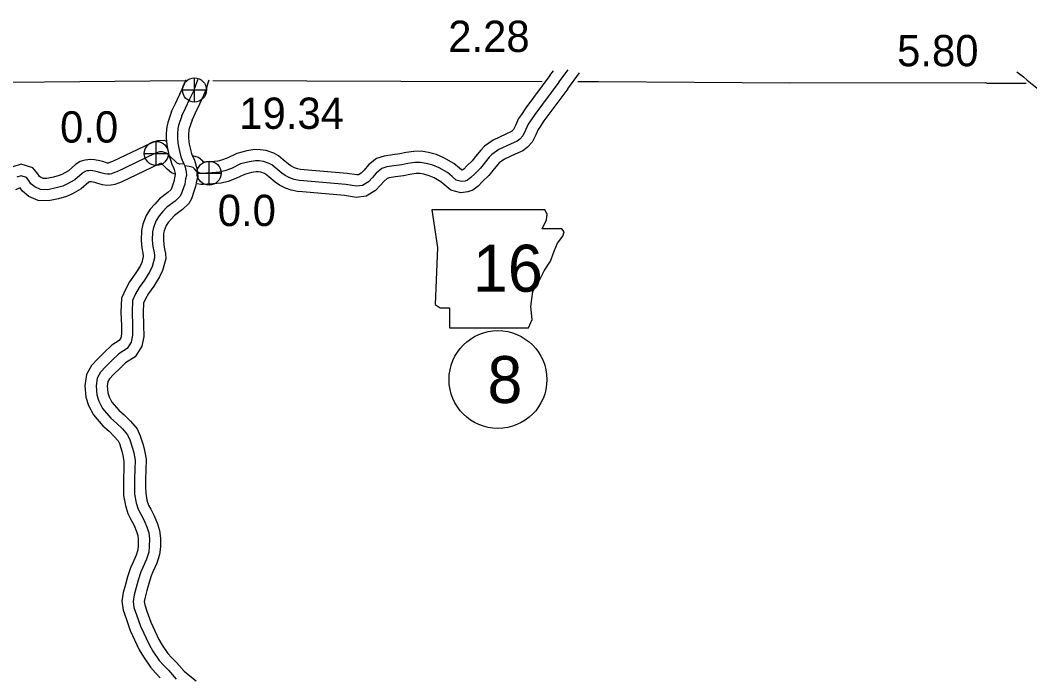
# Model space of a CAD drawing. Extents: x -83719 to 153526, y -11835 to 11446.
# Drawn here: x -1898.7 to -1444.5, y 3646.6 to 3942 of the extents above; entities that cross this region are included whole.
import ezdxf

# ---------------------------------------------------------------- set-up
doc = ezdxf.new("R2010")
doc.units = 0
for name, color, linetype in [('Level 10', 7, 'Continuous'), ('Level 2', 7, 'Continuous'), ('Level 21', 7, 'Continuous'), ('Level 25', 7, 'Continuous'), ('Level 26', 7, 'Continuous'), ('Level 27', 7, 'Continuous'), ('Level 59', 7, 'Continuous')]:
    doc.layers.add(name, color=color, linetype=linetype)

msp = doc.modelspace()

# ---------------------------------------------------------------- linework, layer by layer
at = {"layer": 'Level 10'}
for points in [[(-1821.36, 3897.07), (-1819.84, 3900.24), (-1817.89, 3904.39), (-1816.02, 3908.22), (-1814.92, 3911.03), (-1814.06, 3913.74), (-1813.63, 3915.2)], [(-1660.36, 3917.07), (-1671.2, 3902.51), (-1673.21, 3899.53), (-1674.48, 3897.69), (-1675.83, 3894.68), (-1676.77, 3892.77), (-1677.31, 3892.18), (-1677.62, 3891.96), (-1680.28, 3890.78), (-1685.94, 3888.07), (-1689.8, 3885.38), (-1691.5, 3883.58), (-1693.88, 3880.65), (-1695.37, 3878.76), (-1697.71, 3876.48), (-1699.17, 3874.98), (-1699.81, 3874.52), (-1700.18, 3874.61), (-1701.09, 3875.42), (-1703.67, 3877.55), (-1708.05, 3880.07), (-1711.38, 3881.49), (-1714.99, 3882.48), (-1718.34, 3883.05), (-1721.56, 3882.92), (-1725.09, 3882.4), (-1727.88, 3881.9), (-1731.27, 3881.41), (-1734.98, 3880.84), (-1738.35, 3879.74), (-1741.96, 3876.85), (-1743.97, 3874.53), (-1745.23, 3873.19), (-1746.43, 3872.47), (-1747.31, 3872.35), (-1751.58, 3873.04), (-1770.93, 3874.74), (-1772.56, 3874.84), (-1773.98, 3875.15), (-1775.31, 3875.64), (-1776.97, 3876.5), (-1778.04, 3877.19), (-1780.42, 3879.19), (-1782.54, 3880.96), (-1784.52, 3882.14), (-1788.07, 3883.39), (-1790.77, 3883.73), (-1793.16, 3883.8), (-1796.72, 3883.22), (-1801.27, 3882.02), (-1805.61, 3879.93), (-1808.11, 3878.98), (-1809.84, 3878.58), (-1812.78, 3878.31), (-1815.41, 3878.18), (-1816.18, 3878.1), (-1816.57, 3878.61), (-1818.53, 3880.27), (-1821.07, 3881)], [(-1660.37, 3917.06), (-1658.78, 3919.2)], [(-1652.33, 3911.12), (-1647.07, 3918.23)], [(-1450.33, 3918.77), (-1447.33, 3916.43), (-1445.63, 3915.07), (-1443.39, 3913.14), (-1441.34, 3911.52), (-1439.42, 3909.97), (-1438.24, 3908.93), (-1437.36, 3907.84), (-1435.9, 3905.71), (-1434.11, 3903.34), (-1431.72, 3901.16), (-1429.63, 3899.41), (-1427.69, 3898.3), (-1424.75, 3896.98), (-1422.58, 3896.38), (-1420.08, 3895.69)], [(-1830.62, 3900.87), (-1828.88, 3904.52), (-1826.91, 3908.71), (-1825.19, 3912.24), (-1824.36, 3914.37), (-1824.13, 3915.09)], [(-1652.34, 3911.1), (-1663.05, 3896.71), (-1664.96, 3893.9), (-1665.72, 3892.78), (-1666.77, 3890.43), (-1668.44, 3887.04), (-1670.66, 3884.66), (-1672.6, 3883.25), (-1676.09, 3881.69), (-1680.89, 3879.4), (-1683.24, 3877.76), (-1683.97, 3876.99), (-1686.06, 3874.41), (-1687.92, 3872.05), (-1690.65, 3869.4), (-1692.61, 3867.39), (-1695.08, 3865.59), (-1697.37, 3864.73), (-1700.47, 3864.36), (-1705.02, 3865.53), (-1707.6, 3867.83), (-1709.39, 3869.31), (-1712.52, 3871.11), (-1714.68, 3872.03), (-1717.14, 3872.71), (-1718.99, 3873.02), (-1720.63, 3872.95), (-1723.48, 3872.53), (-1726.27, 3872.03), (-1729.79, 3871.52), (-1732.66, 3871.08), (-1733.53, 3870.79), (-1735, 3869.62), (-1736.54, 3867.83), (-1738.9, 3865.32), (-1743.05, 3862.84), (-1747.42, 3862.24), (-1752.82, 3863.11), (-1771.65, 3864.77), (-1773.94, 3864.9), (-1776.8, 3865.54), (-1779.35, 3866.47), (-1781.97, 3867.83), (-1783.98, 3869.11), (-1786.84, 3871.52), (-1788.35, 3872.78), (-1788.78, 3873.04), (-1790.38, 3873.6), (-1791.54, 3873.75), (-1792.49, 3873.77), (-1794.64, 3873.42), (-1797.79, 3872.6), (-1801.66, 3870.73), (-1805.19, 3869.4), (-1808.24, 3868.68), (-1812.08, 3868.34), (-1814.64, 3868.21), (-1816.36, 3868.03), (-1817.48, 3868.09), (-1819.05, 3868.3)], [(-1830.62, 3900.87), (-1832.33, 3895.93), (-1832.76, 3893.99), (-1832.97, 3891.13), (-1832.98, 3888.84), (-1832.75, 3886.07), (-1832.41, 3884.16), (-1831.76, 3881.3), (-1831.14, 3879.11), (-1830.49, 3877.15), (-1829.62, 3875.31), (-1829.45, 3874.89), (-1828.99, 3872.97), (-1828.95, 3872.59), (-1829.2, 3871.79), (-1829.57, 3869.45), (-1830, 3868.13), (-1830.84, 3865.78), (-1830.87, 3865.72), (-1832.25, 3864.4), (-1835.99, 3861.56), (-1838.17, 3859.28), (-1840.28, 3856.92), (-1842, 3854.08), (-1843.46, 3850.24), (-1844.17, 3847.41), (-1844.29, 3842.95), (-1844.01, 3839.54), (-1843.54, 3837.13), (-1843.32, 3835.89), (-1843.3, 3835.63), (-1844.02, 3832.93), (-1844.78, 3831.36), (-1846.94, 3827.84), (-1849.46, 3824.36), (-1851.22, 3821.18), (-1853.16, 3817.01), (-1853.37, 3810.69), (-1853.17, 3804.57), (-1853.13, 3800.73), (-1853.47, 3799.08), (-1854.22, 3797.87), (-1857.48, 3795.82), (-1860.9, 3792.51), (-1863.81, 3789.67), (-1866.62, 3786.7), (-1868.94, 3782.63), (-1869.6, 3777.56), (-1869.12, 3772.43), (-1867.97, 3768.65), (-1865.75, 3764.49), (-1861.45, 3759.47), (-1858.72, 3757.08), (-1856.35, 3754.79), (-1854.61, 3752.76), (-1854.05, 3751.53), (-1853.01, 3748.08), (-1852.47, 3746.21), (-1852.03, 3743.69), (-1852.11, 3740.01), (-1852.26, 3735.77), (-1852.29, 3731.82), (-1852.21, 3728.24), (-1851.37, 3723.68), (-1850.22, 3720.05), (-1848.86, 3717.41), (-1847.46, 3714.75), (-1846.33, 3711.96), (-1845.78, 3710.25), (-1845.57, 3708.45), (-1845.6, 3705.62), (-1845.79, 3703.7), (-1846.52, 3701.33), (-1848.08, 3697.89), (-1849.07, 3695.68), (-1850.4, 3691.53), (-1851.36, 3688.2), (-1852.34, 3684.58), (-1852.96, 3680.58), (-1852.43, 3676.67), (-1851.09, 3672.81), (-1849.15, 3667.42), (-1845.14, 3658.81), (-1843.25, 3655.57), (-1840.14, 3650.92), (-1837.83, 3648.38), (-1835.69, 3646.21)], [(-1821.36, 3897.07), (-1822.69, 3893.22), (-1822.84, 3892.55), (-1822.97, 3890.73), (-1822.98, 3889.22), (-1822.83, 3887.38), (-1822.61, 3886.16), (-1822.06, 3883.77), (-1821.58, 3882.04), (-1821.19, 3880.87), (-1820.49, 3879.39), (-1819.91, 3878.01), (-1819.11, 3874.68), (-1818.78, 3871.59), (-1819.43, 3869.51), (-1819.81, 3867.11), (-1820.54, 3864.88), (-1821.69, 3861.67), (-1822.83, 3859.58), (-1825.74, 3856.78), (-1829.32, 3854.07), (-1830.83, 3852.49), (-1832.2, 3850.95), (-1832.97, 3849.68), (-1833.9, 3847.23), (-1834.21, 3846.04), (-1834.28, 3843.23), (-1834.09, 3840.91), (-1833.71, 3838.98), (-1833.37, 3837.09), (-1833.22, 3834.62), (-1834.61, 3829.43), (-1836, 3826.56), (-1838.61, 3822.29), (-1841.01, 3818.98), (-1842.31, 3816.64), (-1843.23, 3814.64), (-1843.37, 3810.68), (-1843.17, 3804.79), (-1843.11, 3799.76), (-1844.04, 3795.32), (-1846.94, 3790.62), (-1851.28, 3787.91), (-1853.92, 3785.35), (-1856.68, 3782.65), (-1858.54, 3780.7), (-1859.28, 3779.39), (-1859.54, 3777.38), (-1859.26, 3774.38), (-1858.69, 3772.5), (-1857.44, 3770.16), (-1854.32, 3766.52), (-1851.94, 3764.44), (-1849.07, 3761.65), (-1846.09, 3758.19), (-1844.67, 3755.04), (-1843.42, 3750.91), (-1842.71, 3748.46), (-1842.02, 3744.45), (-1842.11, 3739.72), (-1842.26, 3735.55), (-1842.29, 3731.9), (-1842.23, 3729.26), (-1841.65, 3726.11), (-1840.94, 3723.88), (-1839.98, 3722.01), (-1838.39, 3718.97), (-1836.92, 3715.38), (-1835.95, 3712.37), (-1835.57, 3708.97), (-1835.6, 3705.06), (-1835.95, 3701.71), (-1837.15, 3697.78), (-1838.97, 3693.77), (-1839.72, 3692.09), (-1840.84, 3688.61), (-1841.73, 3685.51), (-1842.54, 3682.5), (-1842.86, 3680.48), (-1842.66, 3679), (-1841.66, 3676.15), (-1839.89, 3671.23), (-1836.27, 3663.45), (-1834.76, 3660.86), (-1832.25, 3657.1), (-1830.58, 3655.27), (-1828.36, 3653.02), (-1824.98, 3649.15), (-1822.43, 3647.05), (-1819.6, 3644.83)], [(-1832.84, 3887.44), (-1833.82, 3887.79), (-1837.04, 3887.75), (-1840.07, 3886.52), (-1857.12, 3878.43), (-1858.02, 3878.1), (-1859.07, 3877.69), (-1859.14, 3877.69), (-1859.5, 3877.74), (-1861, 3878.2), (-1862.82, 3878.67), (-1865.26, 3879.22), (-1866.99, 3879.32), (-1868.25, 3879.21), (-1869.67, 3879.09), (-1871.65, 3878.48), (-1873.78, 3877.1), (-1877.03, 3874.29), (-1879.92, 3872.64), (-1881.21, 3872.08), (-1883.77, 3871.38), (-1886.74, 3870.73), (-1888.4, 3870.82), (-1889.56, 3871.3), (-1890.04, 3871.7), (-1890.74, 3872.83), (-1893, 3875.51), (-1898.25, 3877.22), (-1901.97, 3876.06)], [(-1828.93, 3872.72), (-1830.62, 3873.35), (-1832.56, 3875.04), (-1833.88, 3876.3), (-1834.72, 3877.11), (-1835.29, 3877.67), (-1836.04, 3877.36), (-1853.28, 3869.18), (-1854.5, 3868.74), (-1856.12, 3868.1), (-1857.71, 3867.71), (-1859.76, 3867.68), (-1861.66, 3867.94), (-1863.71, 3868.57), (-1865.15, 3868.94), (-1866.66, 3869.28), (-1866.85, 3869.29), (-1867.39, 3869.24), (-1867.53, 3869.23), (-1867.76, 3869.08), (-1871.23, 3866.08), (-1875.42, 3863.7), (-1877.84, 3862.63), (-1881.39, 3861.66), (-1885.92, 3860.68), (-1890.65, 3860.92), (-1894.78, 3862.65), (-1897.66, 3865.02), (-1898.64, 3866.59), (-1900.77, 3865.6)]]:
    msp.add_lwpolyline(points, dxfattribs=at)
at = {"layer": 'Level 2'}
for points in [[(-1970.58, 3913.95), (-1903.51, 3914.11), (-1824.44, 3914.8)], [(-1812.06, 3914.86), (-1727.43, 3914.55), (-1663.94, 3914.45)], [(-1647.78, 3914.43), (-1638.6, 3914.42), (-1552.39, 3913.75), (-1464.62, 3913.88), (-1463.75, 3913.65), (-1446.07, 3913.71)]]:
    msp.add_lwpolyline(points, dxfattribs=at)
at = {"layer": 'Level 21'}
msp.add_lwpolyline([(-1713.45, 3856.63), (-1710.91, 3839.71), (-1712.04, 3814.05), (-1709.78, 3812.64), (-1705.55, 3812.64), (-1705.55, 3803.62), (-1670.02, 3803.62), (-1668.33, 3807.29), (-1668.9, 3813.21), (-1668.05, 3819.97), (-1664.95, 3825.33), (-1662.97, 3829.28), (-1660.15, 3833.51), (-1658.46, 3838.02), (-1657.05, 3841.69), (-1654.52, 3844.79), (-1653.95, 3846.76), (-1655.08, 3848.17), (-1663.82, 3848.17), (-1661.85, 3852.12), (-1661.56, 3854.66), (-1662.73, 3856.61)], close=True, dxfattribs=at)
at = {"layer": 'Level 26'}
for p, q in [((-1820.29, 3905.18), (-1820.29, 3916.01)), ((-1825.7, 3910.59), (-1814.87, 3910.59)), ((-1837.45, 3876.62), (-1837.45, 3887.45)), ((-1842.86, 3882.03), (-1832.03, 3882.03)), ((-1813.72, 3867.77), (-1813.72, 3878.6)), ((-1819.13, 3873.18), (-1808.3, 3873.18))]:
    msp.add_line(p, q, dxfattribs=at)
for centre in [(-1820.29, 3910.59), (-1837.45, 3882.03), (-1813.72, 3873.18)]:
    msp.add_circle(centre, 5.42, dxfattribs=at)
at = {"layer": 'Level 27'}
msp.add_circle((-1683.76, 3780.33), 22, dxfattribs=at)
at = {"layer": 'Level 59'}
for points in [[(-1825.99, 3898.97), (-1824.36, 3902.38), (-1822.4, 3906.55), (-1820.6, 3910.23), (-1819.64, 3912.7), (-1818.84, 3915.21), (-1818.67, 3915.79)], [(-1656.35, 3914.09), (-1652.19, 3919.71)], [(-1656.35, 3914.09), (-1667.12, 3899.61), (-1669.09, 3896.72), (-1670.1, 3895.24), (-1671.3, 3892.55), (-1672.6, 3889.9), (-1673.98, 3888.42), (-1675.11, 3887.6), (-1678.19, 3886.23), (-1683.42, 3883.74), (-1686.52, 3881.57), (-1687.74, 3880.29), (-1689.97, 3877.53), (-1691.64, 3875.4), (-1694.18, 3872.94), (-1695.89, 3871.18), (-1697.47, 3870.03), (-1698.57, 3869.62), (-1700.13, 3869.43), (-1702.6, 3870.07), (-1704.35, 3871.62), (-1706.53, 3873.43), (-1710.28, 3875.59), (-1713.03, 3876.76), (-1716.06, 3877.59), (-1718.66, 3878.03), (-1721.09, 3877.94), (-1724.28, 3877.47), (-1727.07, 3876.97), (-1730.53, 3876.46), (-1733.82, 3875.96), (-1735.94, 3875.27), (-1738.48, 3873.23), (-1740.25, 3871.18), (-1742.06, 3869.26), (-1744.74, 3867.66), (-1747.37, 3867.29), (-1752.2, 3868.07), (-1771.29, 3869.76), (-1773.25, 3869.87), (-1775.39, 3870.34), (-1777.33, 3871.06), (-1779.47, 3872.17), (-1781.01, 3873.15), (-1783.63, 3875.35), (-1785.45, 3876.87), (-1786.65, 3877.59), (-1789.23, 3878.49), (-1791.16, 3878.74), (-1792.82, 3878.79), (-1795.68, 3878.32), (-1799.53, 3877.31), (-1803.63, 3875.33), (-1806.65, 3874.19), (-1809.04, 3873.63), (-1812.43, 3873.32), (-1815.03, 3873.19), (-1816.49, 3873.04), (-1817.02, 3873.07), (-1818.39, 3873.26), (-1819.36, 3874.05), (-1820.21, 3875.14), (-1820.94, 3875.76), (-1822.61, 3876.24), (-1824.68, 3876.45)], [(-1825.99, 3898.97), (-1827.51, 3894.57), (-1827.8, 3893.27), (-1827.97, 3890.93), (-1827.98, 3889.03), (-1827.79, 3886.73), (-1827.51, 3885.16), (-1826.91, 3882.53), (-1826.36, 3880.57), (-1825.84, 3879.01), (-1825.06, 3877.35), (-1824.68, 3876.45), (-1824.05, 3873.83), (-1823.87, 3872.09), (-1824.32, 3870.65), (-1824.69, 3868.28), (-1825.27, 3866.5), (-1826.27, 3863.72), (-1826.85, 3862.65), (-1828.99, 3860.59), (-1832.66, 3857.81), (-1834.5, 3855.89), (-1836.24, 3853.93), (-1837.48, 3851.88), (-1838.68, 3848.73), (-1839.19, 3846.73), (-1839.28, 3843.09), (-1839.05, 3840.22), (-1838.63, 3838.06), (-1838.34, 3836.49), (-1838.26, 3835.13), (-1839.32, 3831.18), (-1840.39, 3828.96), (-1842.77, 3825.06), (-1845.23, 3821.67), (-1846.77, 3818.91), (-1848.2, 3815.83), (-1848.37, 3810.69), (-1848.17, 3804.68), (-1848.12, 3800.25), (-1848.75, 3797.2), (-1850.58, 3794.25), (-1854.38, 3791.87), (-1857.41, 3788.93), (-1860.24, 3786.16), (-1862.58, 3783.7), (-1864.11, 3781.01), (-1864.57, 3777.47), (-1864.19, 3773.4), (-1863.33, 3770.58), (-1861.6, 3767.33), (-1857.89, 3763), (-1855.33, 3760.76), (-1852.71, 3758.22), (-1850.35, 3755.48), (-1849.36, 3753.29), (-1848.22, 3749.5), (-1847.59, 3747.33), (-1847.02, 3744.07), (-1847.11, 3739.87), (-1847.26, 3735.66), (-1847.29, 3731.86), (-1847.22, 3728.75), (-1846.51, 3724.89), (-1845.58, 3721.97), (-1844.42, 3719.71), (-1842.93, 3716.86), (-1841.62, 3713.67), (-1840.87, 3711.31), (-1840.57, 3708.71), (-1840.6, 3705.34), (-1840.87, 3702.7), (-1841.83, 3699.55), (-1843.52, 3695.83), (-1844.4, 3693.89), (-1845.62, 3690.07), (-1846.55, 3686.85), (-1847.44, 3683.54), (-1847.91, 3680.53), (-1847.55, 3677.83), (-1846.38, 3674.48), (-1844.52, 3669.33), (-1840.7, 3661.13), (-1839.01, 3658.21), (-1836.2, 3654.01), (-1834.21, 3651.83), (-1832.02, 3649.62), (-1828.48, 3645.55)], [(-1825.06, 3877.35), (-1826.82, 3877.26), (-1828.02, 3877.72), (-1829.2, 3878.74), (-1830.41, 3879.89), (-1831.22, 3880.68), (-1832.09, 3881.54), (-1832.96, 3882.16), (-1834.67, 3882.78), (-1836.03, 3882.76), (-1838.05, 3881.94), (-1855.2, 3873.8), (-1856.26, 3873.42), (-1857.65, 3872.87), (-1858.35, 3872.7), (-1859.45, 3872.69), (-1860.58, 3872.84), (-1862.35, 3873.39), (-1863.99, 3873.8), (-1865.96, 3874.25), (-1866.92, 3874.3), (-1867.82, 3874.23), (-1868.72, 3874.15), (-1869.51, 3873.91), (-1870.77, 3873.09), (-1874.13, 3870.18), (-1877.67, 3868.17), (-1879.52, 3867.35), (-1882.58, 3866.52), (-1886.33, 3865.71), (-1889.53, 3865.87), (-1892.17, 3866.97), (-1893.85, 3868.36), (-1894.8, 3869.88), (-1895.91, 3871.2), (-1898.28, 3871.98), (-1900.17, 3871.39)]]:
    msp.add_lwpolyline(points, dxfattribs=at)

# ---------------------------------------------------------------- texts
at = {"layer": 'Level 21'}
msp.add_text('16', height=21.12, dxfattribs=at).set_placement((-1695.02, 3819.85))
at = {"layer": 'Level 25'}
for s, p in [('2.28', (-1706.15, 3927.69)), ('5.80', (-1504.21, 3921.25)), ('19.34', (-1800.14, 3893.09)), ('0.0', (-1880.75, 3886.92)), ('0.0', (-1809.82, 3849.38))]:
    msp.add_text(s, height=14.08, dxfattribs=at).set_placement(p)
at = {"layer": 'Level 27'}
msp.add_text('8', height=21.12, dxfattribs=at).set_placement((-1688.49, 3769.77))

doc.saveas('drawing.dxf')
